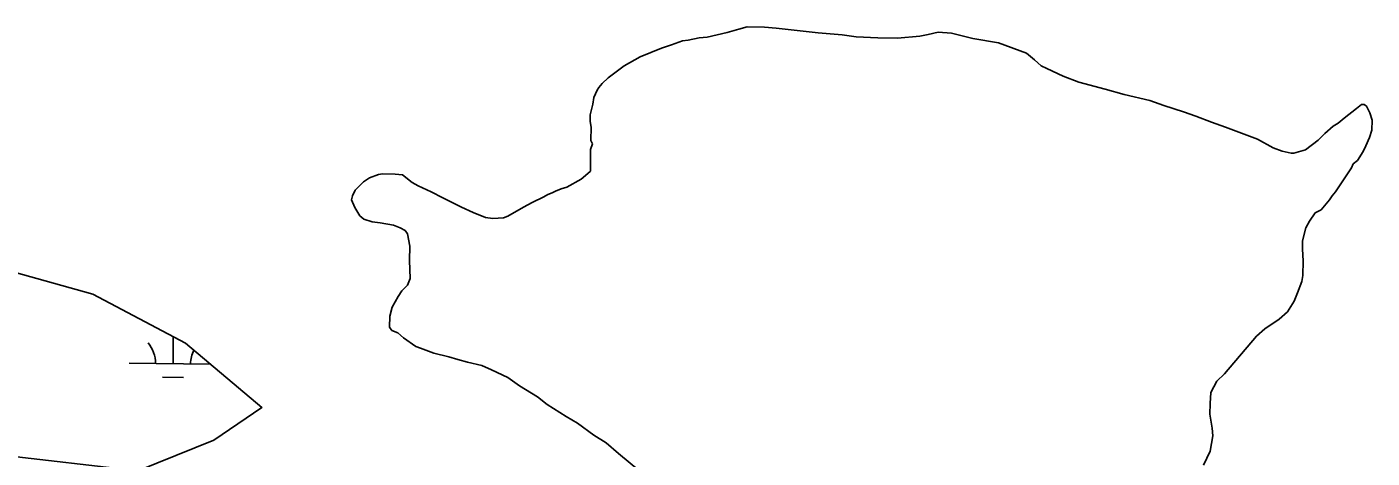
# Model space of a CAD drawing. Extents: x 3192986 to 3230865, y 867483 to 892886.
# Drawn here: x 3210338 to 3211870, y 881777 to 882268 of the extents above; entities that cross this region are included whole.
import ezdxf

# ---------------------------------------------------------------- set-up
doc = ezdxf.new("R2010")
doc.units = 0
doc.layers.add('V-SITE-VEGE', color=7, linetype='Continuous')
doc.layers.add('V-WETL-SWMP', color=7, linetype='Continuous')

msp = doc.modelspace()

# ---------------------------------------------------------------- linework, layer by layer
at = {"layer": 'V-SITE-VEGE'}
for p, q in [((3211103.7, 882255.5), (3211091.4, 882252.8)), ((3211113.1, 882256.3), (3211103.7, 882255.5)), ((3211135.8, 882261.6), (3211113.1, 882256.3)), ((3211149.1, 882265.2), (3211135.8, 882261.6)), ((3211158.5, 882267.9), (3211149.1, 882265.2)), ((3211178.3, 882267.6), (3211158.5, 882267.9)), ((3211191.5, 882266.5), (3211178.3, 882267.6)), ((3211239.5, 882261.1), (3211191.5, 882266.5)), ((3211266.8, 882258.8), (3211239.5, 882261.1)), ((3211282.7, 882256.7), (3211266.8, 882258.8)), ((3211307.2, 882255.4), (3211282.7, 882256.7)), ((3211329.8, 882255.1), (3211307.2, 882255.4)), ((3211355.3, 882257.5), (3211329.8, 882255.1)), ((3211364.8, 882259.3), (3211355.3, 882257.5)), ((3211376.1, 882261.9), (3211364.8, 882259.3)), ((3211391.2, 882260.8), (3211376.1, 882261.9)), ((3211415.6, 882254.8), (3211391.2, 882260.8)), ((3211444.7, 882249.6), (3211415.6, 882254.8)), ((3211061.1, 882243.8), (3211036.5, 882233.8)), ((3211072.5, 882247.4), (3211061.1, 882243.8)), ((3211084.8, 882252), (3211072.5, 882247.4)), ((3211091.4, 882252.8), (3211084.8, 882252)), ((3211476.6, 882237.9), (3211444.7, 882249.6)), ((3211485.9, 882230.2), (3211476.6, 882237.9)), ((3211018.4, 882223.7), (3211000.3, 882209.8)), ((3211036.5, 882233.8), (3211018.4, 882223.7)), ((3211493.3, 882223.5), (3211485.9, 882230.2)), ((3211499.9, 882220.6), (3211493.3, 882223.5)), ((3211000.3, 882209.8), (3210993.6, 882203.3)), ((3211518.6, 882211.8), (3211499.9, 882220.6)), ((3211536.4, 882205), (3211518.6, 882211.8)), ((3210987.9, 882195.9), (3210984, 882187.5)), ((3210989.8, 882198.7), (3210987.9, 882195.9)), ((3210993.6, 882203.3), (3210989.8, 882198.7)), ((3211566.4, 882197), (3211536.4, 882205)), ((3211588, 882191), (3211566.4, 882197)), ((3210982.9, 882179.9), (3210979.9, 882167.7)), ((3210984, 882187.5), (3210982.9, 882179.9)), ((3211617.1, 882184), (3211588, 882191)), ((3211633.1, 882178.2), (3211617.1, 882184)), ((3211655.6, 882171.2), (3211633.1, 882178.2)), ((3211858.3, 882179.6), (3211852.6, 882175)), ((3211861.1, 882179.6), (3211858.3, 882179.6)), ((3211863.9, 882177.7), (3211861.1, 882179.6)), ((3211867.6, 882170.1), (3211863.9, 882177.7)), ((3210979.9, 882167.7), (3210979.8, 882160.2)), ((3211669.6, 882166.3), (3211655.6, 882171.2)), ((3211687.5, 882159.5), (3211669.6, 882166.3)), ((3211838.3, 882163.9), (3211831.6, 882158.3)), ((3211852.6, 882175), (3211838.3, 882163.9)), ((3211870.3, 882161.6), (3211867.6, 882170.1)), ((3211870.1, 882150.3), (3211870.3, 882161.6)), ((3210979.8, 882160.2), (3210980.7, 882153.6)), ((3210980.7, 882153.6), (3210980.5, 882138.5)), ((3211703.4, 882153.6), (3211687.5, 882159.5)), ((3211739.9, 882139.9), (3211703.4, 882153.6)), ((3211816.4, 882146.3), (3211808.7, 882138.9)), ((3211825.9, 882154.7), (3211816.4, 882146.3)), ((3211831.6, 882158.3), (3211825.9, 882154.7)), ((3211867.2, 882141.8), (3211870.1, 882150.3)), ((3210982.3, 882134.7), (3210980.3, 882128.2)), ((3210980.5, 882138.5), (3210982.3, 882134.7)), ((3211757.7, 882130.2), (3211739.9, 882139.9)), ((3211808.7, 882138.9), (3211794.4, 882127.8)), ((3211860.3, 882125.9), (3211863.3, 882132.4)), ((3211863.3, 882132.4), (3211867.2, 882141.8)), ((3210980.3, 882128.2), (3210980, 882103.7)), ((3211768, 882126.3), (3211757.7, 882130.2)), ((3211778.3, 882124.2), (3211768, 882126.3)), ((3211781.2, 882124.2), (3211778.3, 882124.2)), ((3211794.4, 882127.8), (3211781.2, 882124.2)), ((3211848.8, 882111.9), (3211853.6, 882115.6)), ((3211853.6, 882115.6), (3211860.3, 882125.9)), ((3210743.4, 882100.5), (3210738.7, 882099.6)), ((3210757.5, 882100.3), (3210743.4, 882100.5)), ((3210766, 882099.2), (3210757.5, 882100.3)), ((3210977.1, 882100.9), (3210969.5, 882094.4)), ((3210980, 882103.7), (3210977.1, 882100.9)), ((3211828.6, 882080.2), (3211842.1, 882100.7)), ((3211842.1, 882100.7), (3211846.9, 882107.2)), ((3211846.9, 882107.2), (3211848.8, 882111.9)), ((3210721.6, 882091.4), (3210712.1, 882082.1)), ((3210728.3, 882096), (3210721.6, 882091.4)), ((3210738.7, 882099.6), (3210728.3, 882096)), ((3210777.2, 882090.6), (3210766, 882099.2)), ((3210783.7, 882086.7), (3210777.2, 882090.6)), ((3210798.7, 882079.9), (3210783.7, 882086.7)), ((3210953.3, 882085.2), (3210946.7, 882083.4)), ((3210969.5, 882094.4), (3210953.3, 882085.2)), ((3210709.1, 882075.5), (3210708.1, 882070.8)), ((3210708.1, 882070.8), (3210711.8, 882062.3)), ((3210712.1, 882082.1), (3210709.1, 882075.5)), ((3210811.8, 882073.1), (3210798.7, 882079.9)), ((3210833.3, 882062.4), (3210811.8, 882073.1)), ((3210926.8, 882074.3), (3210913.5, 882067.9)), ((3210931.5, 882077), (3210926.8, 882074.3)), ((3210936.3, 882078.9), (3210931.5, 882077)), ((3210940.1, 882080.7), (3210936.3, 882078.9)), ((3210946.7, 882083.4), (3210940.1, 882080.7)), ((3211812.3, 882059.7), (3211821.9, 882070.9)), ((3211821.9, 882070.9), (3211824.8, 882075.5)), ((3211824.8, 882075.5), (3211828.6, 882080.2)), ((3210711.8, 882062.3), (3210717.3, 882052.8)), ((3210846.4, 882056.6), (3210833.3, 882062.4)), ((3210860.5, 882050.7), (3210846.4, 882056.6)), ((3210904, 882062.4), (3210885.9, 882052.2)), ((3210913.5, 882067.9), (3210904, 882062.4)), ((3211798.9, 882046.7), (3211805.6, 882056)), ((3211805.6, 882056), (3211812.3, 882059.7)), ((3210717.3, 882052.8), (3210721.9, 882048.9)), ((3210721.9, 882048.9), (3210731.3, 882046)), ((3210731.3, 882046), (3210740.7, 882044.9)), ((3210740.7, 882044.9), (3210755.8, 882041.9)), ((3210755.8, 882041.9), (3210763.3, 882038.9)), ((3210763.3, 882038.9), (3210768.9, 882036)), ((3210868.9, 882049.7), (3210860.5, 882050.7)), ((3210881.2, 882050.4), (3210868.9, 882049.7)), ((3210885.9, 882052.2), (3210881.2, 882050.4)), ((3211791, 882024.2), (3211795, 882039.2)), ((3211795, 882039.2), (3211798.9, 882046.7)), ((3210768.9, 882036), (3210771.6, 882032.2)), ((3210771.6, 882032.2), (3210774.3, 882018)), ((3211790.9, 882014.8), (3211791, 882024.2)), ((3210774.3, 882018), (3210774, 882002)), ((3211791.7, 882001.6), (3211790.9, 882014.8)), ((3210774, 882002), (3210774.7, 881981.3)), ((3211791.4, 881984.6), (3211791.7, 882001.6)), ((3210774.7, 881981.3), (3210771.7, 881973.8)), ((3211785.5, 881964.9), (3211790.4, 881978)), ((3211790.4, 881978), (3211791.4, 881984.6)), ((3210765.1, 881967.3), (3210761.2, 881960.8)), ((3210771.7, 881973.8), (3210765.1, 881967.3)), ((3211781.6, 881955.5), (3211785.5, 881964.9)), ((3210754.4, 881948.6), (3210751.5, 881938.3)), ((3210761.2, 881960.8), (3210754.4, 881948.6)), ((3211773.9, 881943.4), (3211781.6, 881955.5)), ((3210751.5, 881938.3), (3210751.3, 881926)), ((3211748.1, 881924), (3211764.3, 881935.1)), ((3211764.3, 881935.1), (3211773.9, 881943.4)), ((3210751.3, 881926), (3210754, 881922.2)), ((3210754, 881922.2), (3210760.6, 881919.3)), ((3210760.6, 881919.3), (3210767.1, 881913.6)), ((3211738.6, 881915.6), (3211748.1, 881924)), ((3210767.1, 881913.6), (3210781.1, 881903.9)), ((3210781.1, 881903.9), (3210786.7, 881902)), ((3210786.7, 881902), (3210801.7, 881896.1)), ((3211702.2, 881872.8), (3211738.6, 881915.6)), ((3210801.7, 881896.1), (3210818.6, 881892.1)), ((3210818.6, 881892.1), (3210829, 881889.1)), ((3210829, 881889.1), (3210840.2, 881886.1)), ((3210840.2, 881886.1), (3210856.2, 881882.1)), ((3210856.2, 881882.1), (3210867.4, 881877.3)), ((3210867.4, 881877.3), (3210886.1, 881868.5)), ((3211693.6, 881864.5), (3211702.2, 881872.8)), ((3210886.1, 881868.5), (3210899.2, 881858.9)), ((3210899.2, 881858.9), (3210919.7, 881846.4)), ((3211686.8, 881851.4), (3211693.6, 881864.5)), ((3210919.7, 881846.4), (3210930.9, 881837.7)), ((3211685.7, 881839.1), (3211686.8, 881851.4)), ((3210930.9, 881837.7), (3210952.4, 881824.2)), ((3210952.4, 881824.2), (3210965.5, 881816.5)), ((3211685.5, 881826.9), (3211685.7, 881839.1)), ((3211688.1, 881810.8), (3211685.5, 881826.9)), ((3210965.5, 881816.5), (3210984.1, 881803)), ((3211688.9, 881802.3), (3211688.1, 881810.8)), ((3210984.1, 881803), (3210998.1, 881794.3)), ((3210998.1, 881794.3), (3211012.1, 881781.9)), ((3211685.8, 881784.5), (3211688.9, 881802.3)), ((3211012.1, 881781.9), (3211036.3, 881761.8)), ((3211678.1, 881768.6), (3211685.8, 881784.5))]:
    msp.add_line(p, q, dxfattribs=at)
at = {"layer": 'V-WETL-SWMP'}
for p, q in [((3210504.7, 881884.3), (3210505, 881915.1)), ((3210454.7, 881884.8), (3210547.2, 881883.9)), ((3210492.5, 881869), (3210516.5, 881868.7))]:
    msp.add_line(p, q, dxfattribs=at)
msp.add_lwpolyline([(3210323.6, 881988.7), (3210413.4, 881963.4), (3210518.8, 881907.8), (3210605.9, 881834.4), (3210551.3, 881797.1), (3210464.6, 881762.2), (3210306.5, 881780.5)], dxfattribs=at)
for centre, start, end in [((3210449.4, 881885.3), 358.6685, 40.2121), ((3210559.9, 881884.2), 153.8256, 180.2121)]:
    msp.add_arc(centre, 35.2, start, end, dxfattribs=at)

doc.saveas('drawing.dxf')
